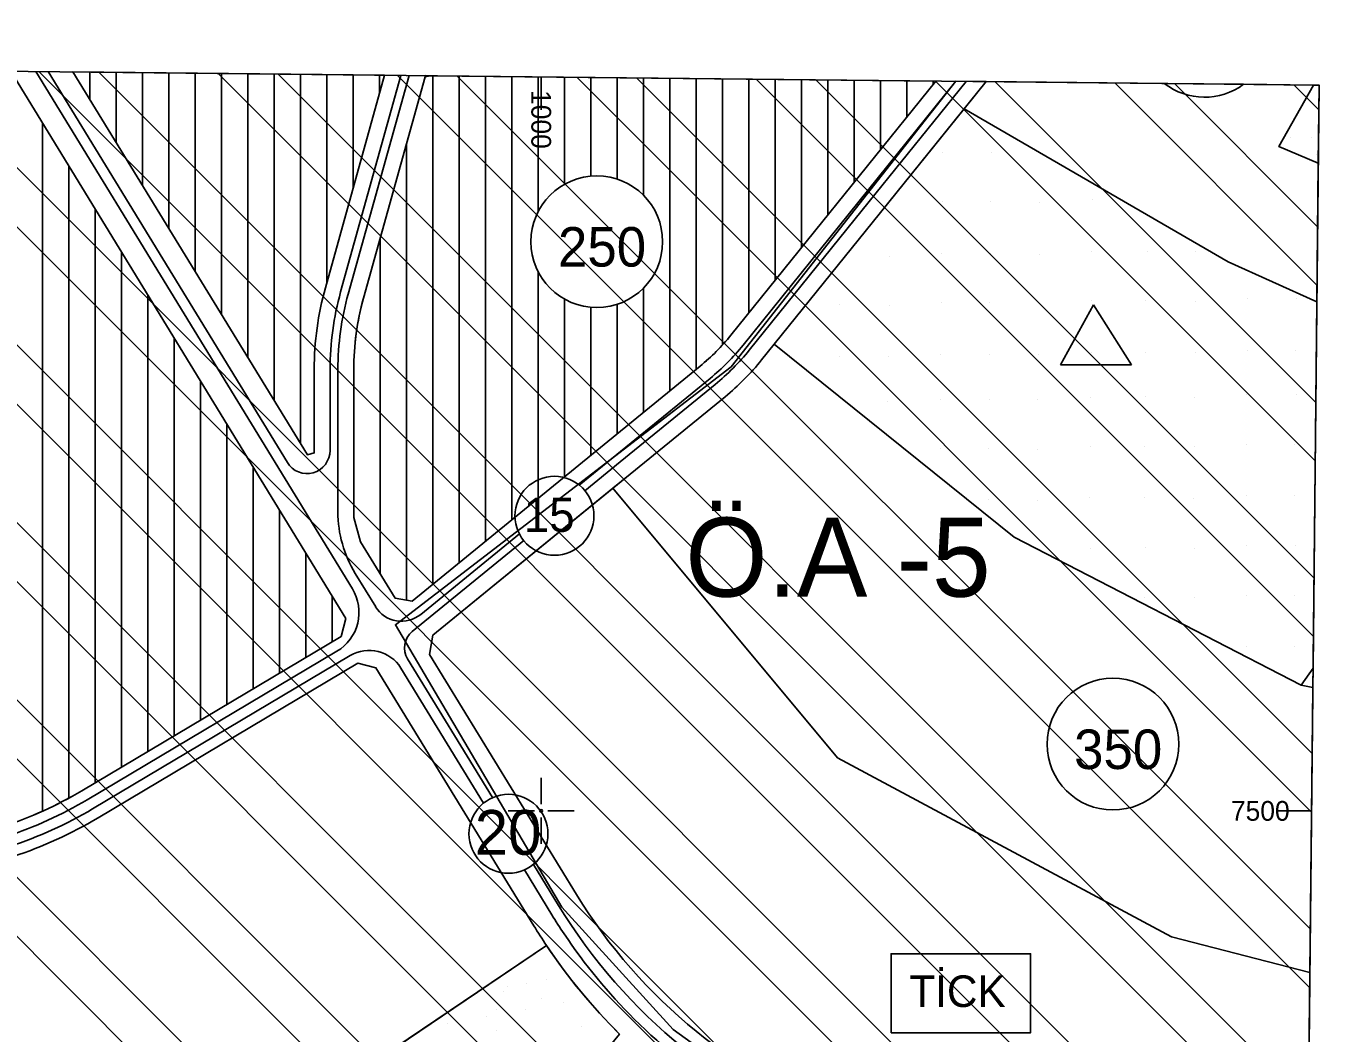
# Model space of a CAD drawing. Extents: x 419109 to 421295, y 4452223 to 4457798.
# Drawn here: x 420804.3 to 421295.4, y 4457415.6 to 4457798 of the extents above; entities that cross this region are included whole.
import ezdxf

# ---------------------------------------------------------------- set-up
doc = ezdxf.new("R2010")
doc.units = 0
for name, color, linetype in [('ADA', 7, 'Continuous'), ('ADAKENARI', 7, 'Continuous'), ('Default', 7, 'Continuous'), ('IPTAL', 7, 'Continuous'), ('KALDIRIM', 7, 'Continuous'), ('KD_DAIRE', 7, 'Continuous'), ('KD_YGEN', 7, 'Continuous'), ('LJ_SEMBOL', 7, 'Continuous'), ('OA5', 7, 'Continuous'), ('PAFTALAMA', 7, 'Continuous'), ('PL_AYA_PARK_DINLENME', 7, 'Continuous'), ('PL_EĞİTİM', 7, 'Continuous'), ('PL_KON_MEV_250', 7, 'Continuous'), ('PL_KON_ONE_350', 7, 'Continuous'), ('PL_TİCK', 7, 'Continuous'), ('SM_DAIRE', 7, 'Continuous'), ('SM_TAKS', 7, 'Continuous'), ('SN_TR_SIVILASMA', 7, 'Continuous'), ('TR_EĞİTİM', 7, 'Continuous'), ('TR_ORTAGELISME', 7, 'Continuous'), ('TR_ORTAYOGUNKONUT', 7, 'Continuous'), ('TR_PARKALANI', 7, 'Continuous'), ('TR_TİCK', 7, 'Continuous')]:
    doc.layers.add(name, color=color, linetype=linetype)

# ---------------------------------------------------------------- blocks, each defined once
blk = doc.blocks.new('POINT_DISPLAY')
at = {"layer": 'Default'}
blk.add_line((0, 0), (0, 0), dxfattribs=at)

msp = doc.modelspace()

# ---------------------------------------------------------------- linework, layer by layer
at = {"layer": 'ADA'}
for p, q in [((420955.92, 4457778.64), (420957.85, 4457779.09)), ((421280.08, 4457752.21), (421293.17, 4457775.55)), ((421160.55, 4457766.46), (421260.8, 4457708.4)), ((421295.05, 4457745.94), (421280.08, 4457752.21)), ((421260.8, 4457708.4), (421294.5, 4457693.23)), ((421179.63, 4457603.91), (421088.51, 4457677.16)), ((421027.18, 4457622.45), (421112.53, 4457520.12)), ((421288.49, 4457547.7), (421179.63, 4457603.91)), ((421293.05, 4457554.22), (421288.49, 4457547.7)), ((421288.49, 4457547.7), (421292.98, 4457546.8)), ((421112.53, 4457520.12), (421239.28, 4457452.18)), ((421239.28, 4457452.18), (421291.85, 4457438.69)), ((421002.06, 4457448.84), (420907.53, 4457385.13))]:
    msp.add_line(p, q, dxfattribs=at)
at = {"layer": 'ADAKENARI'}
for p, q in [((420798.63, 4457780.78), (420925.78, 4457573.08)), ((420911.21, 4457635.19), (420822.23, 4457780.53)), ((420940.53, 4457779.28), (420918.06, 4457698.62)), ((420932.51, 4457694.6), (420955.92, 4457778.64)), ((420955.92, 4457778.64), (420956.05, 4457779.11)), ((421149.83, 4457777.06), (421072.01, 4457680.6)), ((421168.94, 4457776.86), (421128.83, 4457727.14)), ((421128.83, 4457727.14), (421083.69, 4457671.18)), ((420913.82, 4457667.57), (420913.82, 4457635.92)), ((420928.82, 4457611.42), (420928.82, 4457667.57)), ((421060.32, 4457668.84), (420951.01, 4457579.67)), ((421069.8, 4457657.22), (421057.52, 4457647.2)), ((421057.52, 4457647.2), (421033.76, 4457627.82)), ((420913.82, 4457635.92), (420911.21, 4457635.19)), ((421033.76, 4457627.82), (420958.91, 4457566.76)), ((420931.43, 4457602.16), (420928.82, 4457611.42)), ((420944.52, 4457580.77), (420931.43, 4457602.16)), ((420951.01, 4457579.67), (420944.52, 4457580.77)), ((420925.78, 4457573.08), (420924.1, 4457566.26)), ((420924.1, 4457566.26), (420825.6, 4457507.67)), ((420957.65, 4457559.33), (420958.91, 4457566.76)), ((421013.37, 4457468.31), (420957.65, 4457559.33)), ((420831.74, 4457497.35), (420930.36, 4457556.02)), ((420930.36, 4457556.02), (420937.27, 4457554.31)), ((420937.27, 4457554.31), (420997.21, 4457456.41))]:
    msp.add_line(p, q, dxfattribs=at)
for centre, radius, start, end in [((421029.54, 4457667.57), 115.72, 164.4354, 180), ((421029.54, 4457667.57), 100.72, 164.4354, 180), ((421009.75, 4457730.83), 80, 309.2072, 321.1061), ((421009.75, 4457730.83), 95, 309.2072, 321.1061), ((420748.92, 4457636.58), 150, 288.1953, 300.7466), ((420748.92, 4457636.58), 162, 288.1953, 300.7466), ((421188.07, 4457575.26), 204.83, 211.4756, 250.32), ((421184.83, 4457571.28), 220, 211.4756, 213.8192), ((421184.83, 4457571.28), 220, 213.8192, 225.1603)]:
    msp.add_arc(centre, radius, start, end, dxfattribs=at)
at = {"layer": 'IPTAL'}
for points in [[(421157.43, 4457776.98), (421072.18, 4457668.63), (420944.65, 4457570.66), (421007.83, 4457463.42), (421050.15, 4457417.04), (421096.53, 4457383.42), (421290.54, 4457313.7)], [(421290.54, 4457313.7), (421295.36, 4457775.52), (421157.43, 4457776.98)]]:
    msp.add_lwpolyline(points, dxfattribs=at)
at = {"layer": 'KALDIRIM'}
for p, q in [((420808.07, 4457780.68), (420928.3, 4457584.29)), ((420903.63, 4457632.24), (420812.79, 4457780.63)), ((420946.74, 4457779.21), (420923.84, 4457697.01)), ((420926.73, 4457696.21), (420949.84, 4457779.18)), ((421157.47, 4457776.98), (421076.68, 4457676.83)), ((421161.3, 4457776.94), (421124.5, 4457731.33)), ((421124.5, 4457731.33), (421079.02, 4457674.95)), ((420919.82, 4457667.57), (420919.82, 4457636.8)), ((420922.82, 4457613.49), (420922.82, 4457667.57)), ((421064.11, 4457664.19), (421014.45, 4457623.68)), ((421066.01, 4457661.87), (421053.72, 4457651.85)), ((421053.72, 4457651.85), (421029.97, 4457632.47)), ((421029.97, 4457632.47), (421016.6, 4457621.56)), ((420993.35, 4457602.6), (420951.01, 4457568.05)), ((420991.7, 4457605.12), (420954.27, 4457574.58)), ((420937.15, 4457577.5), (420929.39, 4457590.17)), ((420922.44, 4457560.62), (420827.65, 4457504.23)), ((420829.69, 4457500.79), (420927.48, 4457558.96)), ((420981.52, 4457505.02), (420949.25, 4457557.73)), ((420946.72, 4457554.2), (420978.1, 4457502.93)), ((421006.55, 4457464.13), (420997.04, 4457479.67)), ((420993.63, 4457477.57), (421004.03, 4457460.59))]:
    msp.add_line(p, q, dxfattribs=at)
for centre, radius, start, end in [((421029.54, 4457667.57), 109.72, 164.4354, 180), ((421029.54, 4457667.57), 106.72, 164.4354, 180), ((421009.75, 4457730.83), 86, 309.2072, 321.1061), ((421009.75, 4457730.83), 89, 309.2072, 321.1061), ((420911.08, 4457636.8), 8.74, 211.4756, 0), ((420967.49, 4457613.49), 44.67, 180, 211.4756), ((420913.69, 4457575.34), 17.13, 300.7466, 31.4756), ((420946.98, 4457583.52), 11.53, 211.4756, 309.2072), ((420956.04, 4457561.88), 7.96, 129.2072, 211.4756), ((420934.69, 4457546.84), 14.1, 31.4756, 120.7466), ((420748.92, 4457636.58), 154, 288.1953, 300.7466), ((420748.92, 4457636.58), 158, 288.1953, 300.7466), ((421188.07, 4457575.26), 212.83, 211.4756, 250.32), ((421184.83, 4457571.28), 212, 211.4756, 213.8192), ((421184.83, 4457571.28), 212, 213.8192, 225.1603), ((421184.83, 4457571.28), 212, 225.1603, 250.32)]:
    msp.add_arc(centre, radius, start, end, dxfattribs=at)
at = {"layer": 'KD_DAIRE'}
for centre in [(421005.02, 4457612.02), (420987.56, 4457491.29)]:
    msp.add_circle(centre, 15, dxfattribs=at)
at = {"layer": 'LJ_SEMBOL'}
for p, q in [((421209.69, 4457692.15), (421197.14, 4457669.34)), ((421224.16, 4457669.34), (421209.69, 4457692.15)), ((421197.14, 4457669.34), (421224.16, 4457669.34)), ((421185.82, 4457445.74), (421132.84, 4457445.74)), ((421132.84, 4457445.74), (421132.84, 4457415.74)), ((421185.82, 4457415.74), (421185.82, 4457445.74)), ((421132.84, 4457415.74), (421185.82, 4457415.74))]:
    msp.add_line(p, q, dxfattribs=at)
at = {"layer": 'PAFTALAMA'}
for p, q in [((421295.36, 4457775.52), (419168.18, 4457798.01)), ((421000, 4457778.65), (421000, 4457766.15)), ((421000, 4457502.5), (421000, 4457512.5)), ((420987.5, 4457500), (420997.5, 4457500)), ((421002.5, 4457500), (421012.5, 4457500)), ((421292.49, 4457500), (421279.99, 4457500)), ((421000, 4457497.5), (421000, 4457487.5))]:
    msp.add_line(p, q, dxfattribs=at)
msp.add_lwpolyline([(419168.18, 4457798.01), (419138.44, 4455021.89), (421266.41, 4454999.4), (421295.36, 4457775.52)], dxfattribs=at)
msp.add_circle((421000, 4457500), 0.5, dxfattribs=at)
at = {"layer": 'PL_AYA_PARK_DINLENME'}
for p, q in [((420957.85, 4457779.09), (420956.05, 4457779.11)), ((421292.98, 4457546.8), (421293.05, 4457554.22))]:
    msp.add_line(p, q, dxfattribs=at)
for points in [[(420956.05, 4457779.11), (420955.92, 4457778.64), (420957.85, 4457779.09)], [(421293.17, 4457775.55), (421280.08, 4457752.21), (421295.05, 4457745.94)], [(421295.05, 4457745.94), (421295.36, 4457775.52), (421293.17, 4457775.55)], [(421293.05, 4457554.22), (421288.49, 4457547.7), (421292.98, 4457546.8)]]:
    msp.add_lwpolyline(points, dxfattribs=at)
msp.add_lwpolyline([(420946.65, 4457344.05), (420907.53, 4457385.13), (421002.06, 4457448.84), (421005.14, 4457444.35), (421008.34, 4457439.95), (421011.64, 4457435.62), (421015.05, 4457431.38), (421018.57, 4457427.22), (421022.18, 4457423.15), (421025.9, 4457419.17), (421029.71, 4457415.28), (420966.21, 4457338.18)], close=True, dxfattribs=at)
at = {"layer": 'PL_EĞİTİM'}
msp.add_line((421293.05, 4457554.22), (421294.5, 4457693.23), dxfattribs=at)
msp.add_lwpolyline([(421294.5, 4457693.23), (421260.8, 4457708.4), (421160.55, 4457766.46), (421128.83, 4457727.14), (421088.51, 4457677.16), (421179.63, 4457603.91), (421288.49, 4457547.7), (421293.05, 4457554.22)], dxfattribs=at)
at = {"layer": 'PL_KON_MEV_250'}
for p, q in [((420940.53, 4457779.28), (420822.23, 4457780.53)), ((420918.06, 4457698.62), (420940.53, 4457779.28)), ((421149.83, 4457777.06), (420957.85, 4457779.09))]:
    msp.add_line(p, q, dxfattribs=at)
for points in [[(420803.49, 4457496.86), (420807.29, 4457498.41), (420811.05, 4457500.06), (420814.77, 4457501.81), (420818.43, 4457503.66), (420822.05, 4457505.62), (420825.6, 4457507.67), (420924.1, 4457566.26), (420925.78, 4457573.08), (420798.63, 4457780.78)], [(420822.23, 4457780.53), (420911.21, 4457635.19), (420913.82, 4457635.92), (420913.82, 4457667.57)], [(420957.85, 4457779.09), (420955.92, 4457778.64), (420932.51, 4457694.6), (420931.65, 4457691.29), (420930.9, 4457687.95), (420930.26, 4457684.59), (420929.74, 4457681.21), (420929.34, 4457677.81), (420929.05, 4457674.41), (420928.87, 4457670.99), (420928.82, 4457667.57), (420928.82, 4457611.42), (420931.43, 4457602.16), (420944.52, 4457580.77), (420951.01, 4457579.67), (421060.32, 4457668.84), (421061.91, 4457670.18), (421063.47, 4457671.55), (421064.99, 4457672.96), (421066.47, 4457674.42), (421067.92, 4457675.91), (421069.32, 4457677.44), (421070.69, 4457679), (421072.01, 4457680.6), (421149.83, 4457777.06)], [(420997.21, 4457456.41), (420937.27, 4457554.31), (420930.36, 4457556.02), (420831.74, 4457497.35)], [(420889.99, 4457087.27), (421072.13, 4457194.36), (421055.36, 4457228.47), (421058.15, 4457230.59), (421038.59, 4457256.02), (420983.82, 4457218.86), (420944.69, 4457173.87), (420931.4, 4457184.28), (420872.32, 4457230.59), (420903.38, 4457278.01), (420946.65, 4457344.05), (420907.53, 4457385.13), (421002.06, 4457448.84)]]:
    msp.add_lwpolyline(points, dxfattribs=at)
for centre, radius, start, end in [((421029.54, 4457667.57), 115.72, 164.4354, 180), ((420748.92, 4457636.58), 162, 288.1953, 300.7466), ((421184.83, 4457571.28), 220, 211.4756, 213.8192)]:
    msp.add_arc(centre, radius, start, end, dxfattribs=at)
at = {"layer": 'PL_KON_ONE_350'}
for p, q in [((421293.17, 4457775.55), (421168.94, 4457776.86)), ((421294.5, 4457693.23), (421295.05, 4457745.94)), ((421088.51, 4457677.16), (421083.69, 4457671.18)), ((421291.85, 4457438.69), (421292.98, 4457546.8))]:
    msp.add_line(p, q, dxfattribs=at)
for points in [[(421168.94, 4457776.86), (421160.55, 4457766.46), (421260.8, 4457708.4), (421294.5, 4457693.23)], [(421295.05, 4457745.94), (421280.08, 4457752.21), (421293.17, 4457775.55)], [(421292.98, 4457546.8), (421288.49, 4457547.7), (421179.63, 4457603.91), (421088.51, 4457677.16)], [(421069.8, 4457657.22), (421057.52, 4457647.2), (421033.76, 4457627.82), (421027.18, 4457622.45), (421112.53, 4457520.12), (421239.28, 4457452.18), (421291.85, 4457438.69)]]:
    msp.add_lwpolyline(points, dxfattribs=at)
msp.add_arc((421009.75, 4457730.83), 95, 309.2072, 321.1061, dxfattribs=at)
at = {"layer": 'PL_TİCK'}
msp.add_line((421290.62, 4457321.04), (421291.85, 4457438.69), dxfattribs=at)
msp.add_lwpolyline([(421291.85, 4457438.69), (421239.28, 4457452.18), (421112.53, 4457520.12), (421027.18, 4457622.45), (420958.91, 4457566.76), (420957.65, 4457559.33), (421013.37, 4457468.31)], dxfattribs=at)
msp.add_arc((421188.07, 4457575.26), 204.83, 211.4756, 250.32, dxfattribs=at)
at = {"layer": 'SM_DAIRE'}
msp.add_line((421266.66, 4457775.83), (421236.58, 4457776.15), dxfattribs=at)
for centre in [(421021.11, 4457716.07), (421217.07, 4457525.34)]:
    msp.add_circle(centre, 25, dxfattribs=at)
msp.add_arc((421251.83, 4457795.95), 25, 232.4061, 306.3824, dxfattribs=at)
at = {"layer": 'SN_TR_SIVILASMA'}
for p, q in [((421286.92, 4456966.29), (420468.95, 4457784.26)), ((421287.15, 4456988.51), (420491.64, 4457784.02)), ((421287.62, 4457032.94), (420537.02, 4457783.54)), ((421287.85, 4457055.16), (420559.71, 4457783.3)), ((421288.31, 4457099.6), (420605.09, 4457782.82)), ((421288.54, 4457121.82), (420627.78, 4457782.58)), ((421289.01, 4457166.26), (420673.16, 4457782.1)), ((421289.24, 4457188.48), (420695.85, 4457781.86)), ((421289.7, 4457232.91), (420741.23, 4457781.38)), ((421289.93, 4457255.13), (420763.92, 4457781.14)), ((421290.4, 4457299.57), (420809.31, 4457780.66)), ((421290.63, 4457321.79), (420832, 4457780.42)), ((421291.09, 4457366.23), (420877.38, 4457779.94)), ((421291.32, 4457388.45), (420900.07, 4457779.7)), ((421291.79, 4457432.88), (420945.45, 4457779.22)), ((421292.02, 4457455.1), (420968.14, 4457778.98)), ((421292.48, 4457499.54), (421013.52, 4457778.5)), ((421292.71, 4457521.76), (421036.21, 4457778.26)), ((421293.18, 4457566.2), (421081.59, 4457777.78)), ((421293.41, 4457588.42), (421104.28, 4457777.54)), ((421293.87, 4457632.85), (421149.66, 4457777.06)), ((421294.1, 4457655.07), (421172.35, 4457776.82)), ((421294.57, 4457699.51), (421217.74, 4457776.34)), ((421294.8, 4457721.73), (421240.43, 4457776.1)), ((421295.26, 4457766.17), (421285.81, 4457775.63))]:
    msp.add_line(p, q, dxfattribs=at)
at = {"layer": 'TR_ORTAGELISME'}
for p, q in [((421236.58, 4457776.15), (421168.94, 4457776.86)), ((421293.17, 4457775.55), (421266.66, 4457775.83)), ((421294.5, 4457693.23), (421295.05, 4457745.94)), ((421291.85, 4457438.69), (421292.98, 4457546.8))]:
    msp.add_line(p, q, dxfattribs=at)
for points in [[(421168.94, 4457776.86), (421160.55, 4457766.46), (421260.8, 4457708.4), (421294.5, 4457693.23)], [(421295.05, 4457745.94), (421280.08, 4457752.21), (421293.17, 4457775.55)], [(421292.98, 4457546.8), (421288.49, 4457547.7), (421179.63, 4457603.91), (421088.51, 4457677.16), (421083.69, 4457671.18)], [(421069.8, 4457657.22), (421057.52, 4457647.2), (421033.76, 4457627.82), (421027.18, 4457622.45), (421112.53, 4457520.12), (421239.28, 4457452.18), (421291.85, 4457438.69)]]:
    msp.add_lwpolyline(points, dxfattribs=at)
msp.add_circle((421217.07, 4457525.34), 25, dxfattribs=at)
for centre, radius, start, end in [((421251.83, 4457795.95), 25, 232.4061, 306.3824), ((421009.75, 4457730.83), 95, 309.2072, 321.1061)]:
    msp.add_arc(centre, radius, start, end, dxfattribs=at)
at = {"layer": 'TR_ORTAYOGUNKONUT'}
for p, q in [((420828.59, 4457770.13), (420828.59, 4457780.46)), ((420838.59, 4457753.8), (420838.59, 4457780.35)), ((420848.59, 4457737.47), (420848.59, 4457780.25)), ((420858.59, 4457721.13), (420858.59, 4457780.14)), ((420868.59, 4457704.8), (420868.59, 4457780.04)), ((420878.59, 4457688.46), (420878.59, 4457779.93)), ((420888.59, 4457672.13), (420888.59, 4457779.82)), ((420898.59, 4457655.8), (420898.59, 4457779.72)), ((420908.59, 4457639.46), (420908.59, 4457779.61)), ((420918.59, 4457700.53), (420918.59, 4457779.51)), ((420928.59, 4457736.43), (420928.59, 4457779.4)), ((420938.59, 4457772.33), (420938.59, 4457779.3)), ((420958.82, 4457586.04), (420958.82, 4457779.08)), ((420968.82, 4457594.2), (420968.82, 4457778.98)), ((420978.82, 4457602.35), (420978.82, 4457778.87)), ((420988.82, 4457610.51), (420988.82, 4457778.77)), ((420998.82, 4457727.39), (420998.82, 4457778.66)), ((421008.82, 4457737.84), (421008.82, 4457778.55)), ((421018.82, 4457740.96), (421018.82, 4457778.45)), ((421028.82, 4457739.85), (421028.82, 4457778.34)), ((421038.82, 4457733.71), (421038.82, 4457778.24)), ((421048.82, 4457659.46), (421048.82, 4457778.13)), ((421058.82, 4457667.62), (421058.82, 4457778.03)), ((421068.82, 4457676.89), (421068.82, 4457777.92)), ((421078.82, 4457689.04), (421078.82, 4457777.81)), ((421088.82, 4457701.43), (421088.82, 4457777.71)), ((421098.82, 4457713.83), (421098.82, 4457777.6)), ((421108.82, 4457726.22), (421108.82, 4457777.5)), ((421118.82, 4457738.62), (421118.82, 4457777.39)), ((421128.82, 4457751.01), (421128.82, 4457777.28)), ((421138.82, 4457763.41), (421138.82, 4457777.18)), ((421148.82, 4457775.81), (421148.82, 4457777.07)), ((420810.61, 4457499.86), (420810.61, 4457761.2)), ((420948.82, 4457580.04), (420948.82, 4457753.14)), ((420820.61, 4457504.84), (420820.61, 4457744.86)), ((420830.61, 4457510.65), (420830.61, 4457728.53)), ((420938.82, 4457590.09), (420938.82, 4457717.24)), ((420840.61, 4457516.59), (420840.61, 4457712.2)), ((420998.82, 4457618.67), (420998.82, 4457704.75)), ((420850.61, 4457522.54), (420850.61, 4457695.86)), ((421038.82, 4457651.3), (421038.82, 4457698.42)), ((421008.82, 4457626.83), (421008.82, 4457694.3)), ((421018.82, 4457634.99), (421018.82, 4457691.17)), ((421028.82, 4457643.14), (421028.82, 4457692.29)), ((420860.61, 4457528.49), (420860.61, 4457679.53)), ((420928.82, 4457611.42), (420928.82, 4457667.57)), ((420870.61, 4457534.44), (420870.61, 4457663.19)), ((420880.61, 4457540.39), (420880.61, 4457646.86)), ((420890.61, 4457546.34), (420890.61, 4457630.53)), ((420900.61, 4457552.29), (420900.61, 4457614.19)), ((420910.61, 4457558.23), (420910.61, 4457597.86)), ((420920.61, 4457564.18), (420920.61, 4457581.52))]:
    msp.add_line(p, q, dxfattribs=at)
for points in [[(420822.23, 4457780.53), (420911.21, 4457635.19), (420913.82, 4457635.92), (420913.82, 4457667.57)], [(420918.06, 4457698.62), (420940.53, 4457779.28)], [(420997.21, 4457456.41), (420937.27, 4457554.31), (420930.36, 4457556.02), (420831.74, 4457497.35)], [(420889.99, 4457087.27), (421072.13, 4457194.36), (421055.36, 4457228.47), (421058.15, 4457230.59), (421038.59, 4457256.02), (420983.82, 4457218.86), (420944.69, 4457173.87), (420931.4, 4457184.28), (420872.32, 4457230.59), (420903.38, 4457278.01), (420946.65, 4457344.05), (420907.53, 4457385.13), (421002.06, 4457448.84)]]:
    msp.add_lwpolyline(points, dxfattribs=at)
for centre, radius, start, end in [((421029.54, 4457667.57), 115.72, 164.4354, 180), ((420748.92, 4457636.58), 162, 288.1953, 300.7466), ((421184.83, 4457571.28), 220, 211.4756, 213.8192)]:
    msp.add_arc(centre, radius, start, end, dxfattribs=at)
at = {"layer": 'TR_TİCK'}
msp.add_line((421290.62, 4457321.04), (421291.85, 4457438.69), dxfattribs=at)
for points in [[(421291.85, 4457438.69), (421239.28, 4457452.18), (421112.53, 4457520.12), (421027.18, 4457622.45), (420958.91, 4457566.76)], [(420958.91, 4457566.76), (420957.65, 4457559.33), (421013.37, 4457468.31)], [(421132.84, 4457415.74), (421132.84, 4457445.74), (421185.82, 4457445.74), (421185.82, 4457415.74), (421132.84, 4457415.74)]]:
    msp.add_lwpolyline(points, dxfattribs=at)
msp.add_arc((421188.07, 4457575.26), 204.83, 211.4756, 250.32, dxfattribs=at)

# ---------------------------------------------------------------- block references
at = {"layer": 'TR_EĞİTİM', "xscale": 0.1, "yscale": 0.10000000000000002}
for p in [(421152.21, 4457750.06), (421170.96, 4457750.09), (421189.32, 4457749.78), (421132.33, 4457730.36), (421152.21, 4457731.34), (421170.51, 4457731.29), (421189.32, 4457731.07), (421209.2, 4457732.05), (421132.05, 4457710.63), (421151.93, 4457711.61), (421170.69, 4457711.65), (421189.04, 4457711.33), (421208.92, 4457712.32), (421230.06, 4457712.53), (421248.41, 4457712.22), (421113.25, 4457692.14), (421132.05, 4457691.91), (421151.93, 4457692.9), (421170.24, 4457692.85), (421189.04, 4457692.62), (421208.92, 4457693.61), (421229.61, 4457693.73), (421248.41, 4457693.51), (421268.29, 4457694.49), (421286.6, 4457694.44), (421113.1, 4457672.6), (421131.91, 4457672.37), (421151.79, 4457673.36), (421170.09, 4457673.31), (421188.9, 4457673.08), (421208.78, 4457674.07), (421229.46, 4457674.19), (421248.26, 4457673.96), (421268.14, 4457674.95), (421286.45, 4457674.9), (421131.62, 4457655.34), (421151.5, 4457656.32), (421170.26, 4457656.36), (421188.61, 4457656.05), (421208.49, 4457657.03), (421229.62, 4457657.24), (421247.98, 4457656.93), (421267.86, 4457657.91), (421286.61, 4457657.95), (421151.5, 4457637.61), (421169.81, 4457637.56), (421188.61, 4457637.33), (421208.49, 4457638.32), (421229.17, 4457638.44), (421247.98, 4457638.22), (421267.86, 4457639.2), (421286.16, 4457639.15), (421169.66, 4457618.02), (421188.46, 4457617.79), (421208.34, 4457618.78), (421229.03, 4457618.9), (421247.83, 4457618.68), (421267.71, 4457619.66), (421286.02, 4457619.61), (421208.42, 4457599.71), (421229.55, 4457599.93), (421247.91, 4457599.61), (421267.79, 4457600.6), (421286.54, 4457600.64), (421267.79, 4457581.89), (421286.09, 4457581.83), (421229.1, 4457581.13), (421247.91, 4457580.9), (421267.64, 4457562.34), (421285.95, 4457562.29)]:
    msp.add_blockref('POINT_DISPLAY', p, dxfattribs=at)
at = {"layer": 'TR_PARKALANI', "xscale": 0.1, "yscale": 0.10000000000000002}
for p in [(421284.39, 4457755.69), (421292.34, 4457755.69), (421294.53, 4457749.14), (421001.96, 4457436.07), (420985.51, 4457431.55), (420987.19, 4457433.46), (420994.33, 4457434.33), (420982.84, 4457424.69), (421000.28, 4457428.94), (421008.62, 4457427.09), (420979.08, 4457421.88), (420993.85, 4457424.48), (420964.31, 4457419.27), (420982.9, 4457416.78), (421015.28, 4457418.11)]:
    msp.add_blockref('POINT_DISPLAY', p, dxfattribs=at)

# ---------------------------------------------------------------- texts
at = {"layer": 'KD_YGEN'}
for s, height, p in [('15', 13, (420993.36, 4457605.91)), ('20', 17, (420974.79, 4457483.33))]:
    msp.add_text(s, height=height, dxfattribs=at).set_placement(p)
at = {"layer": 'LJ_SEMBOL'}
msp.add_text('TİCK', height=12, dxfattribs=at).set_placement((421139.79, 4457425.54))
at = {"layer": 'OA5'}
msp.add_text('Ö.A -5', height=30, dxfattribs=at).set_placement((421054.74, 4457581.32))
at = {"layer": 'PAFTALAMA'}
msp.add_text('1000', height=7.5, rotation=270, dxfattribs=at).set_placement((420996.25, 4457773.65))
msp.add_text('7500', height=7.5, dxfattribs=at).set_placement((421261.86, 4457496.25))
at = {"layer": 'SM_TAKS'}
for s, p in [('250', (421006.37, 4457706.62)), ('350', (421202.33, 4457515.89))]:
    msp.add_text(s, height=15, dxfattribs=at).set_placement(p)

doc.saveas('drawing.dxf')
